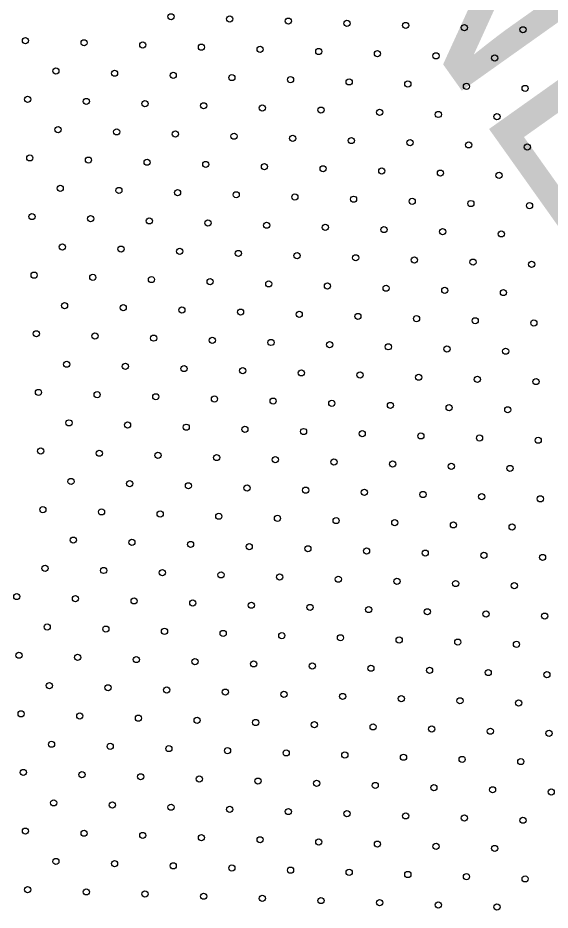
# Model space of a CAD drawing. Extents: x 1612280 to 1883141, y 560852 to 780851.
# Drawn here: x 1786975 to 1788804, y 653504 to 656572 of the extents above; entities that cross this region are included whole.
import ezdxf

# ---------------------------------------------------------------- set-up
doc = ezdxf.new("R2010")
doc.units = 0
doc.layers.add('DESIGN - DRAINAGE - Bridges', color=7, linetype='Continuous')
doc.layers.add('DESIGN - TRAFFIC CONTROL PERMANENT - Pavement Marking Text', color=7, linetype='Continuous')

msp = doc.modelspace()

# ---------------------------------------------------------------- linework, layer by layer
at = {"layer": 'DESIGN - TRAFFIC CONTROL PERMANENT - Pavement Marking Text'}
for centre in [(1787501.4, 656575.8), (1787501.4, 656575.8), (1787703, 656568.3), (1787703, 656568.3), (1787904.6, 656560.8), (1787904.6, 656560.8), (1788106.2, 656553.4), (1788106.2, 656553.4), (1788307.9, 656545.9), (1788307.9, 656545.9), (1788509.5, 656538.4), (1788509.5, 656538.4), (1788711.1, 656531), (1788711.1, 656531), (1787001.1, 656493.6), (1787001.1, 656493.6), (1787202.7, 656486.2), (1787202.7, 656486.2), (1787404.3, 656478.7), (1787404.3, 656478.7), (1787606, 656471.2), (1787606, 656471.2), (1787807.6, 656463.8), (1787807.6, 656463.8), (1788009.2, 656456.3), (1788009.2, 656456.3), (1788210.8, 656448.8), (1788210.8, 656448.8), (1788412.4, 656441.4), (1788412.4, 656441.4), (1788614, 656433.9), (1788614, 656433.9), (1787105.7, 656389.1), (1787105.7, 656389.1), (1787307.3, 656381.6), (1787307.3, 656381.6), (1787508.9, 656374.2), (1787508.9, 656374.2), (1787710.5, 656366.7), (1787710.5, 656366.7), (1787912.1, 656359.2), (1787912.1, 656359.2), (1788113.7, 656351.8), (1788113.7, 656351.8), (1788315.3, 656344.3), (1788315.3, 656344.3), (1788516.9, 656336.8), (1788516.9, 656336.8), (1788718.5, 656329.3), (1788718.5, 656329.3), (1787008.6, 656292), (1787008.6, 656292), (1787210.2, 656284.5), (1787210.2, 656284.5), (1787411.8, 656277.1), (1787411.8, 656277.1), (1787613.4, 656269.6), (1787613.4, 656269.6), (1787815, 656262.1), (1787815, 656262.1), (1788016.6, 656254.7), (1788016.6, 656254.7), (1788218.3, 656247.2), (1788218.3, 656247.2), (1788419.9, 656239.7), (1788419.9, 656239.7), (1788621.5, 656232.3), (1788621.5, 656232.3), (1787113.1, 656187.5), (1787113.1, 656187.5), (1787314.7, 656180), (1787314.7, 656180), (1787516.4, 656172.5), (1787516.4, 656172.5), (1787718, 656165.1), (1787718, 656165.1), (1787919.6, 656157.6), (1787919.6, 656157.6), (1788121.2, 656150.1), (1788121.2, 656150.1), (1788322.8, 656142.7), (1788322.8, 656142.7), (1788524.4, 656135.2), (1788524.4, 656135.2), (1788726, 656127.7), (1788726, 656127.7), (1787016.1, 656090.4), (1787016.1, 656090.4), (1787217.7, 656082.9), (1787217.7, 656082.9), (1787419.3, 656075.5), (1787419.3, 656075.5), (1787620.9, 656068), (1787620.9, 656068), (1787822.5, 656060.5), (1787822.5, 656060.5), (1788024.1, 656053.1), (1788024.1, 656053.1), (1788225.7, 656045.6), (1788225.7, 656045.6), (1788427.3, 656038.1), (1788427.3, 656038.1), (1788628.9, 656030.7), (1788628.9, 656030.7), (1787120.6, 655985.9), (1787120.6, 655985.9), (1787322.2, 655978.4), (1787322.2, 655978.4), (1787523.8, 655970.9), (1787523.8, 655970.9), (1787725.4, 655963.5), (1787725.4, 655963.5), (1787927, 655956), (1787927, 655956), (1788128.7, 655948.5), (1788128.7, 655948.5), (1788330.3, 655941.1), (1788330.3, 655941.1), (1788531.9, 655933.6), (1788531.9, 655933.6), (1788733.5, 655926.1), (1788733.5, 655926.1), (1787023.5, 655888.8), (1787023.5, 655888.8), (1787225.1, 655881.3), (1787225.1, 655881.3), (1787426.7, 655873.9), (1787426.7, 655873.9), (1787628.4, 655866.4), (1787628.4, 655866.4), (1787830, 655858.9), (1787830, 655858.9), (1788031.6, 655851.5), (1788031.6, 655851.5), (1788233.2, 655844), (1788233.2, 655844), (1788434.8, 655836.5), (1788434.8, 655836.5), (1788636.4, 655829.1), (1788636.4, 655829.1), (1787128.1, 655784.3), (1787128.1, 655784.3), (1787329.7, 655776.8), (1787329.7, 655776.8), (1787531.3, 655769.3), (1787531.3, 655769.3), (1787732.9, 655761.9), (1787732.9, 655761.9), (1787934.5, 655754.4), (1787934.5, 655754.4), (1788136.1, 655746.9), (1788136.1, 655746.9), (1788337.7, 655739.5), (1788337.7, 655739.5), (1788539.3, 655732), (1788539.3, 655732), (1788740.9, 655724.5), (1788740.9, 655724.5), (1787031, 655687.2), (1787031, 655687.2), (1787232.6, 655679.7), (1787232.6, 655679.7), (1787434.2, 655672.2), (1787434.2, 655672.2), (1787635.8, 655664.8), (1787635.8, 655664.8), (1787837.4, 655657.3), (1787837.4, 655657.3), (1788039, 655649.8), (1788039, 655649.8), (1788240.7, 655642.4), (1788240.7, 655642.4), (1788442.3, 655634.9), (1788442.3, 655634.9), (1788643.9, 655627.4), (1788643.9, 655627.4), (1787135.5, 655582.6), (1787135.5, 655582.6), (1787337.1, 655575.2), (1787337.1, 655575.2), (1787538.8, 655567.7), (1787538.8, 655567.7), (1787740.4, 655560.2), (1787740.4, 655560.2), (1787942, 655552.8), (1787942, 655552.8), (1788143.6, 655545.3), (1788143.6, 655545.3), (1788345.2, 655537.8), (1788345.2, 655537.8), (1788546.8, 655530.4), (1788546.8, 655530.4), (1788748.4, 655522.9), (1788748.4, 655522.9), (1787038.5, 655485.6), (1787038.5, 655485.6), (1787240.1, 655478.1), (1787240.1, 655478.1), (1787441.7, 655470.6), (1787441.7, 655470.6), (1787643.3, 655463.2), (1787643.3, 655463.2), (1787844.9, 655455.7), (1787844.9, 655455.7), (1788046.5, 655448.2), (1788046.5, 655448.2), (1788248.1, 655440.8), (1788248.1, 655440.8), (1788449.7, 655433.3), (1788449.7, 655433.3), (1788651.3, 655425.8), (1788651.3, 655425.8), (1787143, 655381), (1787143, 655381), (1787344.6, 655373.6), (1787344.6, 655373.6), (1787546.2, 655366.1), (1787546.2, 655366.1), (1787747.8, 655358.6), (1787747.8, 655358.6), (1787949.4, 655351.2), (1787949.4, 655351.2), (1788151.1, 655343.7), (1788151.1, 655343.7), (1788352.7, 655336.2), (1788352.7, 655336.2), (1788554.3, 655328.8), (1788554.3, 655328.8), (1788755.9, 655321.3), (1788755.9, 655321.3), (1787045.9, 655284), (1787045.9, 655284), (1787247.5, 655276.5), (1787247.5, 655276.5), (1787449.1, 655269), (1787449.1, 655269), (1787650.8, 655261.6), (1787650.8, 655261.6), (1787852.4, 655254.1), (1787852.4, 655254.1), (1788054, 655246.6), (1788054, 655246.6), (1788255.6, 655239.2), (1788255.6, 655239.2), (1788457.2, 655231.7), (1788457.2, 655231.7), (1788658.8, 655224.2), (1788658.8, 655224.2), (1787150.5, 655179.4), (1787150.5, 655179.4), (1787352.1, 655172), (1787352.1, 655172), (1787553.7, 655164.5), (1787553.7, 655164.5), (1787755.3, 655157), (1787755.3, 655157), (1787956.9, 655149.6), (1787956.9, 655149.6), (1788158.5, 655142.1), (1788158.5, 655142.1), (1788360.1, 655134.6), (1788360.1, 655134.6), (1788561.7, 655127.2), (1788561.7, 655127.2), (1788763.3, 655119.7), (1788763.3, 655119.7), (1787053.4, 655082.4), (1787053.4, 655082.4), (1787255, 655074.9), (1787255, 655074.9), (1787456.6, 655067.4), (1787456.6, 655067.4), (1787658.2, 655060), (1787658.2, 655060), (1787859.8, 655052.5), (1787859.8, 655052.5), (1788061.4, 655045), (1788061.4, 655045), (1788263.1, 655037.6), (1788263.1, 655037.6), (1788464.7, 655030.1), (1788464.7, 655030.1), (1788666.3, 655022.6), (1788666.3, 655022.6), (1787157.9, 654977.8), (1787157.9, 654977.8), (1787359.5, 654970.3), (1787359.5, 654970.3), (1787561.2, 654962.9), (1787561.2, 654962.9), (1787762.8, 654955.4), (1787762.8, 654955.4), (1787964.4, 654947.9), (1787964.4, 654947.9), (1788166, 654940.5), (1788166, 654940.5), (1788367.6, 654933), (1788367.6, 654933), (1788569.2, 654925.5), (1788569.2, 654925.5), (1788770.8, 654918.1), (1788770.8, 654918.1), (1787060.9, 654880.7), (1787060.9, 654880.7), (1787262.5, 654873.3), (1787262.5, 654873.3), (1787464.1, 654865.8), (1787464.1, 654865.8), (1787665.7, 654858.3), (1787665.7, 654858.3), (1787867.3, 654850.9), (1787867.3, 654850.9), (1788068.9, 654843.4), (1788068.9, 654843.4), (1788270.5, 654835.9), (1788270.5, 654835.9), (1788472.1, 654828.5), (1788472.1, 654828.5), (1788673.7, 654821), (1788673.7, 654821), (1787165.4, 654776.2), (1787165.4, 654776.2), (1787367, 654768.7), (1787367, 654768.7), (1787568.6, 654761.3), (1787568.6, 654761.3), (1787770.2, 654753.8), (1787770.2, 654753.8), (1787971.8, 654746.3), (1787971.8, 654746.3), (1788173.5, 654738.9), (1788173.5, 654738.9), (1788375.1, 654731.4), (1788375.1, 654731.4), (1788576.7, 654723.9), (1788576.7, 654723.9), (1788778.3, 654716.5), (1788778.3, 654716.5), (1787068.3, 654679.1), (1787068.3, 654679.1), (1787269.9, 654671.7), (1787269.9, 654671.7), (1787471.6, 654664.2), (1787471.6, 654664.2), (1787673.2, 654656.7), (1787673.2, 654656.7), (1787874.8, 654649.3), (1787874.8, 654649.3), (1788076.4, 654641.8), (1788076.4, 654641.8), (1788278, 654634.3), (1788278, 654634.3), (1788479.6, 654626.9), (1788479.6, 654626.9), (1788681.2, 654619.4), (1788681.2, 654619.4), (1786971.3, 654582.1), (1786971.3, 654582.1), (1787172.9, 654574.6), (1787172.9, 654574.6), (1787374.5, 654567.1), (1787374.5, 654567.1), (1787576.1, 654559.7), (1787576.1, 654559.7), (1787777.7, 654552.2), (1787777.7, 654552.2), (1787979.3, 654544.7), (1787979.3, 654544.7), (1788180.9, 654537.3), (1788180.9, 654537.3), (1788382.5, 654529.8), (1788382.5, 654529.8), (1788584.1, 654522.3), (1788584.1, 654522.3), (1788785.8, 654514.9), (1788785.8, 654514.9), (1787075.8, 654477.5), (1787075.8, 654477.5), (1787277.4, 654470.1), (1787277.4, 654470.1), (1787479, 654462.6), (1787479, 654462.6), (1787680.6, 654455.1), (1787680.6, 654455.1), (1787882.2, 654447.7), (1787882.2, 654447.7), (1788083.8, 654440.2), (1788083.8, 654440.2), (1788285.5, 654432.7), (1788285.5, 654432.7), (1788487.1, 654425.3), (1788487.1, 654425.3), (1788688.7, 654417.8), (1788688.7, 654417.8), (1786978.7, 654380.4), (1786978.7, 654380.4), (1787180.3, 654373), (1787180.3, 654373), (1787381.9, 654365.5), (1787381.9, 654365.5), (1787583.6, 654358), (1787583.6, 654358), (1787785.2, 654350.6), (1787785.2, 654350.6), (1787986.8, 654343.1), (1787986.8, 654343.1), (1788188.4, 654335.6), (1788188.4, 654335.6), (1788390, 654328.2), (1788390, 654328.2), (1788591.6, 654320.7), (1788591.6, 654320.7), (1788793.2, 654313.2), (1788793.2, 654313.2), (1787083.3, 654275.9), (1787083.3, 654275.9), (1787284.9, 654268.4), (1787284.9, 654268.4), (1787486.5, 654261), (1787486.5, 654261), (1787688.1, 654253.5), (1787688.1, 654253.5), (1787889.7, 654246), (1787889.7, 654246), (1788091.3, 654238.6), (1788091.3, 654238.6), (1788292.9, 654231.1), (1788292.9, 654231.1), (1788494.5, 654223.6), (1788494.5, 654223.6), (1788696.1, 654216.2), (1788696.1, 654216.2), (1786986.2, 654178.8), (1786986.2, 654178.8), (1787187.8, 654171.4), (1787187.8, 654171.4), (1787389.4, 654163.9), (1787389.4, 654163.9), (1787591, 654156.4), (1787591, 654156.4), (1787792.6, 654149), (1787792.6, 654149), (1787994.2, 654141.5), (1787994.2, 654141.5), (1788195.9, 654134), (1788195.9, 654134), (1788397.5, 654126.6), (1788397.5, 654126.6), (1788599.1, 654119.1), (1788599.1, 654119.1), (1788800.7, 654111.6), (1788800.7, 654111.6), (1787090.7, 654074.3), (1787090.7, 654074.3), (1787292.3, 654066.8), (1787292.3, 654066.8), (1787494, 654059.4), (1787494, 654059.4), (1787695.6, 654051.9), (1787695.6, 654051.9), (1787897.2, 654044.4), (1787897.2, 654044.4), (1788098.8, 654037), (1788098.8, 654037), (1788300.4, 654029.5), (1788300.4, 654029.5), (1788502, 654022), (1788502, 654022), (1788703.6, 654014.6), (1788703.6, 654014.6), (1786993.7, 653977.2), (1786993.7, 653977.2), (1787195.3, 653969.8), (1787195.3, 653969.8), (1787396.9, 653962.3), (1787396.9, 653962.3), (1787598.5, 653954.8), (1787598.5, 653954.8), (1787800.1, 653947.4), (1787800.1, 653947.4), (1788001.7, 653939.9), (1788001.7, 653939.9), (1788203.3, 653932.4), (1788203.3, 653932.4), (1788404.9, 653925), (1788404.9, 653925), (1788606.5, 653917.5), (1788606.5, 653917.5), (1788808.2, 653910), (1788808.2, 653910), (1787098.2, 653872.7), (1787098.2, 653872.7), (1787299.8, 653865.2), (1787299.8, 653865.2), (1787501.4, 653857.8), (1787501.4, 653857.8), (1787703, 653850.3), (1787703, 653850.3), (1787904.6, 653842.8), (1787904.6, 653842.8), (1788106.2, 653835.4), (1788106.2, 653835.4), (1788307.9, 653827.9), (1788307.9, 653827.9), (1788509.5, 653820.4), (1788509.5, 653820.4), (1788711.1, 653813), (1788711.1, 653813), (1787001.1, 653775.6), (1787001.1, 653775.6), (1787202.7, 653768.2), (1787202.7, 653768.2), (1787404.3, 653760.7), (1787404.3, 653760.7), (1787606, 653753.2), (1787606, 653753.2), (1787807.6, 653745.8), (1787807.6, 653745.8), (1788009.2, 653738.3), (1788009.2, 653738.3), (1788210.8, 653730.8), (1788210.8, 653730.8), (1788412.4, 653723.3), (1788412.4, 653723.3), (1788614, 653715.9), (1788614, 653715.9), (1787105.7, 653671.1), (1787105.7, 653671.1), (1787307.3, 653663.6), (1787307.3, 653663.6), (1787508.9, 653656.1), (1787508.9, 653656.1), (1787710.5, 653648.7), (1787710.5, 653648.7), (1787912.1, 653641.2), (1787912.1, 653641.2), (1788113.7, 653633.7), (1788113.7, 653633.7), (1788315.3, 653626.3), (1788315.3, 653626.3), (1788516.9, 653618.8), (1788516.9, 653618.8), (1788718.5, 653611.3), (1788718.5, 653611.3), (1787008.6, 653574), (1787008.6, 653574), (1787210.2, 653566.5), (1787210.2, 653566.5), (1787411.8, 653559.1), (1787411.8, 653559.1), (1787613.4, 653551.6), (1787613.4, 653551.6), (1787815, 653544.1), (1787815, 653544.1), (1788016.6, 653536.7), (1788016.6, 653536.7), (1788218.3, 653529.2), (1788218.3, 653529.2), (1788419.9, 653521.7), (1788419.9, 653521.7), (1788621.5, 653514.3), (1788621.5, 653514.3)]:
    msp.add_circle(centre, 10.6, dxfattribs=at)

# ---------------------------------------------------------------- texts
at = {"layer": 'DESIGN - DRAINAGE - Bridges'}
msp.add_text('STONES', height=739.01, rotation=305.397, dxfattribs=at).set_placement((1786957.4, 658493.6))
msp.add_text('STONES', height=739.01, rotation=305.397, dxfattribs=at).set_placement((1786957.4, 658493.6))

doc.saveas('drawing.dxf')
